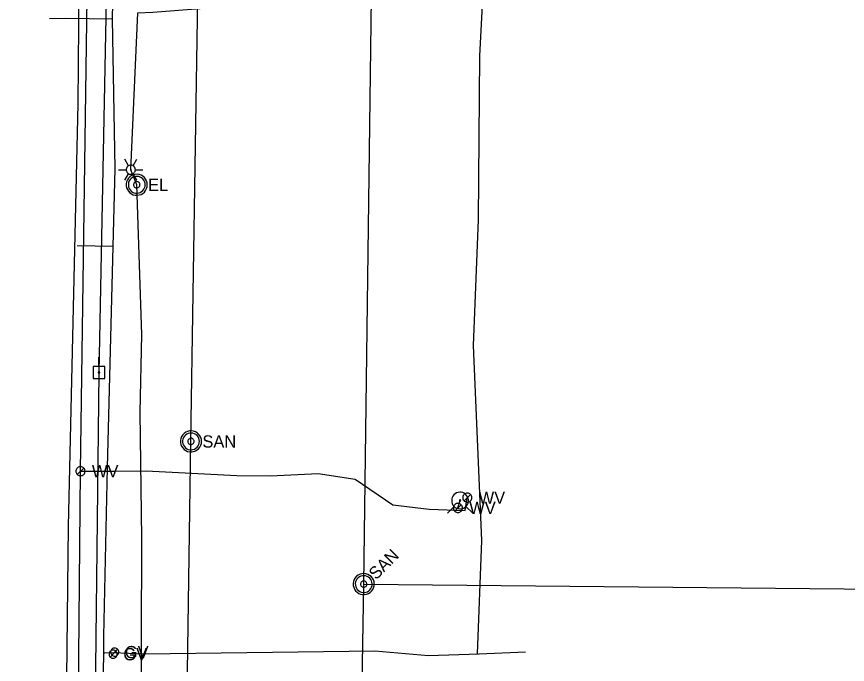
# Model space of a CAD drawing. Extents: x 596028 to 606371, y 330010 to 403088.
# Drawn here: x 601967 to 602227.2, y 360112.8 to 360315.9 of the extents above; entities that cross this region are included whole.
import ezdxf

# ---------------------------------------------------------------- set-up
doc = ezdxf.new("R2010")
doc.units = 0
for name, color, linetype in [('E_LTG', 7, 'Continuous'), ('E_UTL_E', 7, 'Continuous'), ('E_UTL_E_UG', 7, 'Continuous'), ('E_UTL_EPowerPole', 7, 'Continuous'), ('E_UTL_FO_UG', 7, 'Continuous'), ('E_UTL_G', 7, 'Continuous'), ('E_UTL_G_UG', 7, 'Continuous'), ('E_UTL_Overhead', 7, 'Continuous'), ('E_UTL_SAN_MH', 7, 'Continuous'), ('E_UTL_SAN_UG', 7, 'Continuous'), ('E_UTL_W', 7, 'Continuous'), ('E_UTL_W_UG', 7, 'Continuous'), ('E_UTL_WHydrant', 7, 'Continuous')]:
    doc.layers.add(name, color=color, linetype=linetype)

msp = doc.modelspace()

# ---------------------------------------------------------------- linework, layer by layer
at = {"layer": 'E_LTG'}
for points in [[(602002.04, 360269.14), (602000.84, 360271.21)], [(602003.46, 360269.14), (602004.66, 360271.21)], [(601998.94, 360267.91), (602001.32, 360267.91)], [(602004.18, 360267.91), (602004.15, 360268.18), (602004.08, 360268.44), (602003.95, 360268.68), (602003.78, 360268.89), (602003.58, 360269.07), (602003.34, 360269.21), (602003.09, 360269.3), (602002.82, 360269.33), (602002.55, 360269.32), (602002.28, 360269.26), (602002.04, 360269.14), (602001.81, 360268.99), (602001.63, 360268.79), (602001.48, 360268.56), (602001.38, 360268.31), (602001.33, 360268.04), (602001.33, 360267.77), (602001.38, 360267.5), (602001.48, 360267.25), (602001.63, 360267.02), (602001.81, 360266.83), (602002.04, 360266.67), (602002.28, 360266.56), (602002.55, 360266.49), (602002.82, 360266.48), (602003.09, 360266.52), (602003.34, 360266.61), (602003.58, 360266.74), (602003.78, 360266.92), (602003.95, 360267.13), (602004.08, 360267.38), (602004.15, 360267.64), (602004.18, 360267.91)], [(602004.18, 360267.91), (602004.15, 360268.18), (602004.08, 360268.44), (602003.95, 360268.68), (602003.78, 360268.89), (602003.58, 360269.07), (602003.34, 360269.21), (602003.09, 360269.3), (602002.82, 360269.33), (602002.55, 360269.32), (602002.28, 360269.26), (602002.04, 360269.14), (602001.81, 360268.99), (602001.63, 360268.79), (602001.48, 360268.56), (602001.38, 360268.31), (602001.33, 360268.04), (602001.33, 360267.77), (602001.38, 360267.5), (602001.48, 360267.25), (602001.63, 360267.02), (602001.81, 360266.83), (602002.04, 360266.67), (602002.28, 360266.56), (602002.55, 360266.49), (602002.82, 360266.48), (602003.09, 360266.52), (602003.34, 360266.61), (602003.58, 360266.74), (602003.78, 360266.92), (602003.95, 360267.13), (602004.08, 360267.38), (602004.15, 360267.64), (602004.18, 360267.91)], [(602004.18, 360267.91), (602004.15, 360268.18), (602004.08, 360268.44), (602003.95, 360268.68), (602003.78, 360268.89), (602003.58, 360269.07), (602003.34, 360269.21), (602003.09, 360269.3), (602002.82, 360269.33), (602002.55, 360269.32), (602002.28, 360269.26), (602002.04, 360269.14), (602001.81, 360268.99), (602001.63, 360268.79), (602001.48, 360268.56), (602001.38, 360268.31), (602001.33, 360268.04), (602001.33, 360267.77), (602001.38, 360267.5), (602001.48, 360267.25), (602001.63, 360267.02), (602001.81, 360266.83), (602002.04, 360266.67), (602002.28, 360266.56), (602002.55, 360266.49), (602002.82, 360266.48), (602003.09, 360266.52), (602003.34, 360266.61), (602003.58, 360266.74), (602003.78, 360266.92), (602003.95, 360267.13), (602004.08, 360267.38), (602004.15, 360267.64), (602004.18, 360267.91)], [(602002.87, 360267.91), (602002.87, 360267.93), (602002.86, 360267.95), (602002.85, 360267.97), (602002.84, 360267.99), (602002.82, 360268), (602002.8, 360268.02), (602002.78, 360268.02), (602002.76, 360268.03), (602002.73, 360268.03), (602002.71, 360268.02), (602002.69, 360268.01), (602002.67, 360268), (602002.66, 360267.98), (602002.64, 360267.96), (602002.64, 360267.94), (602002.63, 360267.92), (602002.63, 360267.9), (602002.64, 360267.87), (602002.64, 360267.85), (602002.66, 360267.83), (602002.67, 360267.82), (602002.69, 360267.8), (602002.71, 360267.79), (602002.73, 360267.79), (602002.76, 360267.79), (602002.78, 360267.79), (602002.8, 360267.8), (602002.82, 360267.81), (602002.84, 360267.83), (602002.85, 360267.84), (602002.86, 360267.86), (602002.87, 360267.88), (602002.87, 360267.91)], [(602004.18, 360267.91), (602006.56, 360267.91)], [(602000.84, 360264.61), (602002.04, 360266.67)], [(602004.66, 360264.61), (602003.46, 360266.67)]]:
    msp.add_lwpolyline(points, dxfattribs=at)
at = {"layer": 'E_UTL_E'}
for points in [[(602007.91, 360263.19), (602007.85, 360263.82), (602007.67, 360264.42), (602007.38, 360264.98), (602007, 360265.47), (602006.52, 360265.88), (602005.98, 360266.19), (602005.39, 360266.4), (602004.76, 360266.49), (602004.14, 360266.46), (602003.53, 360266.31), (602002.96, 360266.05), (602002.45, 360265.69), (602002.01, 360265.23), (602001.67, 360264.7), (602001.44, 360264.12), (602001.32, 360263.51), (602001.32, 360262.88), (602001.44, 360262.26), (602001.67, 360261.68), (602002.01, 360261.15), (602002.45, 360260.7), (602002.96, 360260.33), (602003.53, 360260.07), (602004.14, 360259.93), (602004.76, 360259.9), (602005.39, 360259.99), (602005.98, 360260.19), (602006.52, 360260.5), (602007, 360260.92), (602007.38, 360261.41), (602007.67, 360261.97), (602007.85, 360262.57), (602007.91, 360263.19)], [(602007.91, 360263.19), (602007.85, 360263.82), (602007.67, 360264.42), (602007.38, 360264.98), (602007, 360265.47), (602006.52, 360265.88), (602005.98, 360266.19), (602005.39, 360266.4), (602004.76, 360266.49), (602004.14, 360266.46), (602003.53, 360266.31), (602002.96, 360266.05), (602002.45, 360265.69), (602002.01, 360265.23), (602001.67, 360264.7), (602001.44, 360264.12), (602001.32, 360263.51), (602001.32, 360262.88), (602001.44, 360262.26), (602001.67, 360261.68), (602002.01, 360261.15), (602002.45, 360260.7), (602002.96, 360260.33), (602003.53, 360260.07), (602004.14, 360259.93), (602004.76, 360259.9), (602005.39, 360259.99), (602005.98, 360260.19), (602006.52, 360260.5), (602007, 360260.92), (602007.38, 360261.41), (602007.67, 360261.97), (602007.85, 360262.57), (602007.91, 360263.19)], [(602007.25, 360263.19), (602007.2, 360263.69), (602007.06, 360264.17), (602006.83, 360264.62), (602006.52, 360265.01), (602006.14, 360265.34), (602005.7, 360265.59), (602005.23, 360265.76), (602004.73, 360265.83), (602004.23, 360265.81), (602003.74, 360265.69), (602003.29, 360265.48), (602002.88, 360265.19), (602002.53, 360264.82), (602002.26, 360264.4), (602002.07, 360263.94), (602001.98, 360263.44), (602001.98, 360262.94), (602002.07, 360262.45), (602002.26, 360261.98), (602002.53, 360261.56), (602002.88, 360261.2), (602003.29, 360260.91), (602003.74, 360260.7), (602004.23, 360260.58), (602004.73, 360260.56), (602005.23, 360260.63), (602005.7, 360260.79), (602006.14, 360261.04), (602006.52, 360261.37), (602006.83, 360261.77), (602007.06, 360262.21), (602007.2, 360262.69), (602007.25, 360263.19)], [(602007.25, 360263.19), (602007.2, 360263.69), (602007.06, 360264.17), (602006.83, 360264.62), (602006.52, 360265.01), (602006.14, 360265.34), (602005.7, 360265.59), (602005.23, 360265.76), (602004.73, 360265.83), (602004.23, 360265.81), (602003.74, 360265.69), (602003.29, 360265.48), (602002.88, 360265.19), (602002.53, 360264.82), (602002.26, 360264.4), (602002.07, 360263.94), (602001.98, 360263.44), (602001.98, 360262.94), (602002.07, 360262.45), (602002.26, 360261.98), (602002.53, 360261.56), (602002.88, 360261.2), (602003.29, 360260.91), (602003.74, 360260.7), (602004.23, 360260.58), (602004.73, 360260.56), (602005.23, 360260.63), (602005.7, 360260.79), (602006.14, 360261.04), (602006.52, 360261.37), (602006.83, 360261.77), (602007.06, 360262.21), (602007.2, 360262.69), (602007.25, 360263.19)], [(602005.6, 360263.19), (602005.58, 360263.38), (602005.53, 360263.56), (602005.44, 360263.73), (602005.32, 360263.88), (602005.18, 360264), (602005.02, 360264.09), (602004.84, 360264.15), (602004.65, 360264.18), (602004.47, 360264.17), (602004.28, 360264.13), (602004.11, 360264.05), (602003.96, 360263.94), (602003.83, 360263.8), (602003.73, 360263.65), (602003.66, 360263.47), (602003.62, 360263.29), (602003.62, 360263.1), (602003.66, 360262.91), (602003.73, 360262.74), (602003.83, 360262.58), (602003.96, 360262.44), (602004.11, 360262.34), (602004.28, 360262.26), (602004.47, 360262.21), (602004.65, 360262.2), (602004.84, 360262.23), (602005.02, 360262.29), (602005.18, 360262.39), (602005.32, 360262.51), (602005.44, 360262.66), (602005.53, 360262.82), (602005.58, 360263.01), (602005.6, 360263.19)], [(602005.6, 360263.19), (602005.58, 360263.38), (602005.53, 360263.56), (602005.44, 360263.73), (602005.32, 360263.88), (602005.18, 360264), (602005.02, 360264.09), (602004.84, 360264.15), (602004.65, 360264.18), (602004.47, 360264.17), (602004.28, 360264.13), (602004.11, 360264.05), (602003.96, 360263.94), (602003.83, 360263.8), (602003.73, 360263.65), (602003.66, 360263.47), (602003.62, 360263.29), (602003.62, 360263.1), (602003.66, 360262.91), (602003.73, 360262.74), (602003.83, 360262.58), (602003.96, 360262.44), (602004.11, 360262.34), (602004.28, 360262.26), (602004.47, 360262.21), (602004.65, 360262.2), (602004.84, 360262.23), (602005.02, 360262.29), (602005.18, 360262.39), (602005.32, 360262.51), (602005.44, 360262.66), (602005.53, 360262.82), (602005.58, 360263.01), (602005.6, 360263.19)]]:
    msp.add_lwpolyline(points, dxfattribs=at)
at = {"layer": 'E_UTL_E_UG'}
msp.add_lwpolyline([(602006, 360087.82), (602006.21, 360152.43), (602005.68, 360191.82), (602006.19, 360216.3), (602004.61, 360263.19), (602002.75, 360267.91), (602004.91, 360317.13), (602009.69, 360317.33), (602040.69, 360319.73)], dxfattribs=at)
at = {"layer": 'E_UTL_EPowerPole'}
for points in [[(601992.76, 360206.2), (601992.76, 360209.11)], [(601994.6, 360206.2), (601990.91, 360206.2)], [(601990.91, 360206.2), (601990.91, 360202.51)], [(601994.6, 360202.51), (601994.6, 360206.2)], [(601993.03, 360204.36), (601993.02, 360204.4), (601993.01, 360204.45), (601992.99, 360204.49), (601992.96, 360204.52), (601992.93, 360204.55), (601992.89, 360204.58), (601992.85, 360204.59), (601992.8, 360204.6), (601992.76, 360204.59), (601992.71, 360204.58), (601992.67, 360204.56), (601992.63, 360204.54), (601992.6, 360204.51), (601992.58, 360204.47), (601992.56, 360204.43), (601992.55, 360204.38), (601992.55, 360204.34), (601992.56, 360204.29), (601992.58, 360204.25), (601992.6, 360204.21), (601992.63, 360204.18), (601992.67, 360204.15), (601992.71, 360204.13), (601992.76, 360204.12), (601992.8, 360204.12), (601992.85, 360204.13), (601992.89, 360204.14), (601992.93, 360204.16), (601992.96, 360204.19), (601992.99, 360204.23), (601993.01, 360204.27), (601993.02, 360204.31), (601993.03, 360204.36)], [(601990.91, 360202.51), (601994.6, 360202.51)]]:
    msp.add_lwpolyline(points, dxfattribs=at)
at = {"layer": 'E_UTL_FO_UG'}
msp.add_lwpolyline([(601976.95, 359682.74), (601976.59, 359687.86), (601978.56, 359710.82), (601979.54, 359772.92), (601981.74, 359917.5), (601981.99, 359955.18), (601981.91, 359957.28), (601981.64, 359959.44), (601982.01, 360042.1), (601983.18, 360156.18), (601986.24, 360288.56), (601986.53, 360325.7), (601985.94, 360329.91)], dxfattribs=at)
at = {"layer": 'E_UTL_G'}
for points in [[(601998.49, 360116.04), (601998.47, 360116.29), (601998.4, 360116.52), (601998.28, 360116.74), (601998.13, 360116.93), (601997.95, 360117.09), (601997.74, 360117.21), (601997.51, 360117.29), (601997.27, 360117.33), (601997.02, 360117.32), (601996.79, 360117.26), (601996.56, 360117.16), (601996.36, 360117.01), (601996.2, 360116.84), (601996.06, 360116.63), (601995.97, 360116.41), (601995.93, 360116.17), (601995.93, 360115.92), (601995.97, 360115.68), (601996.06, 360115.46), (601996.2, 360115.25), (601996.36, 360115.07), (601996.56, 360114.93), (601996.79, 360114.83), (601997.02, 360114.77), (601997.27, 360114.76), (601997.51, 360114.8), (601997.74, 360114.88), (601997.95, 360115), (601998.13, 360115.16), (601998.28, 360115.35), (601998.4, 360115.57), (601998.47, 360115.8), (601998.49, 360116.04)], [(601996.3, 360115.14), (601998.11, 360116.95)], [(601998.97, 360116.7), (601998.95, 360116.94), (601998.88, 360117.18), (601998.77, 360117.39), (601998.62, 360117.59), (601998.43, 360117.75), (601998.22, 360117.87), (601997.99, 360117.95), (601997.75, 360117.98), (601997.51, 360117.97), (601997.27, 360117.91), (601997.05, 360117.81), (601996.85, 360117.67), (601996.68, 360117.49), (601996.55, 360117.29), (601996.46, 360117.06), (601996.41, 360116.82), (601996.41, 360116.58), (601996.46, 360116.34), (601996.55, 360116.11), (601996.68, 360115.91), (601996.85, 360115.73), (601997.05, 360115.59), (601997.27, 360115.49), (601997.51, 360115.43), (601997.75, 360115.42), (601997.99, 360115.45), (601998.22, 360115.53), (601998.43, 360115.65), (601998.62, 360115.81), (601998.77, 360116.01), (601998.88, 360116.22), (601998.95, 360116.46), (601998.97, 360116.7)], [(601996.78, 360115.79), (601998.6, 360117.61)]]:
    msp.add_lwpolyline(points, dxfattribs=at)
at = {"layer": 'E_UTL_G_UG'}
for points in [[(601992.43, 359984.9), (601992.5, 360011.35), (601993.81, 360039.63), (601994.27, 360121.7), (601995.5, 360174.54), (601997.19, 360243.87), (601997.83, 360268.15), (601997.03, 360315.19), (602000.54, 360478.93), (602001, 360587.11), (602001.98, 360639.92), (602001.87, 360680.3), (602006.92, 360680.47)], [(602111.4, 360116.14), (602112.69, 360151.73), (602110.14, 360212.81), (602111.73, 360252.21), (602112.08, 360303.56), (602114.95, 360357.46), (602112.02, 360400.29), (602117.64, 360450.57), (602117.22, 360477.1), (602115.67, 360493.84), (602115.96, 360497.55)], [(601977.27, 360315.27), (601982.42, 360315.37), (601997.03, 360315.19)], [(601997.19, 360243.87), (601985.93, 360244.02)], [(601994.24, 360116.46), (601994.63, 360116.46), (601997.18, 360116.55), (602007.05, 360116.18), (602079.25, 360117.06), (602095.99, 360115.66), (602111.88, 360116.14), (602126.37, 360116.83)]]:
    msp.add_lwpolyline(points, dxfattribs=at)
at = {"layer": 'E_UTL_Overhead'}
msp.add_lwpolyline([(601966.98, 358349.71), (601973.66, 358787.78), (601976.75, 358958.92), (601977.97, 359111.94), (601981.19, 359312.23), (601983.51, 359526.6), (601985.8, 359662.25), (601987.84, 359828.62), (601989.65, 359947.39), (601991.34, 360075.03), (601992.79, 360204.36), (601996.6, 360395.42), (601996.88, 360486.88), (601998.68, 360539.79), (601998.36, 360632.61), (601999.96, 360761.05), (602001.64, 360876.73), (602001.68, 360897.47), (602002.94, 360981.08), (602003.73, 361045.7), (602006.07, 361225.37), (602007.31, 361412.08)], dxfattribs=at)
at = {"layer": 'E_UTL_SAN_MH'}
for points in [[(602024.91, 360182.75), (602024.85, 360183.37), (602024.68, 360183.97), (602024.39, 360184.53), (602024, 360185.02), (602023.53, 360185.43), (602022.98, 360185.75), (602022.39, 360185.95), (602021.77, 360186.04), (602021.14, 360186.01), (602020.53, 360185.86), (602019.96, 360185.6), (602019.45, 360185.24), (602019.02, 360184.79), (602018.68, 360184.26), (602018.45, 360183.68), (602018.33, 360183.06), (602018.33, 360182.43), (602018.45, 360181.82), (602018.68, 360181.23), (602019.02, 360180.71), (602019.45, 360180.25), (602019.96, 360179.89), (602020.53, 360179.63), (602021.14, 360179.48), (602021.77, 360179.45), (602022.39, 360179.54), (602022.98, 360179.74), (602023.53, 360180.06), (602024, 360180.47), (602024.39, 360180.96), (602024.68, 360181.52), (602024.85, 360182.12), (602024.91, 360182.75)], [(602024.25, 360182.75), (602024.2, 360183.25), (602024.06, 360183.73), (602023.83, 360184.17), (602023.52, 360184.57), (602023.14, 360184.9), (602022.71, 360185.15), (602022.23, 360185.31), (602021.74, 360185.38), (602021.24, 360185.36), (602020.75, 360185.24), (602020.29, 360185.03), (602019.88, 360184.74), (602019.54, 360184.38), (602019.27, 360183.96), (602019.08, 360183.49), (602018.98, 360183), (602018.98, 360182.49), (602019.08, 360182), (602019.27, 360181.54), (602019.54, 360181.11), (602019.88, 360180.75), (602020.29, 360180.46), (602020.75, 360180.25), (602021.24, 360180.13), (602021.74, 360180.11), (602022.23, 360180.18), (602022.71, 360180.34), (602023.14, 360180.6), (602023.52, 360180.92), (602023.83, 360181.32), (602024.06, 360181.76), (602024.2, 360182.25), (602024.25, 360182.75)], [(602022.6, 360182.75), (602022.58, 360182.93), (602022.53, 360183.11), (602022.44, 360183.28), (602022.33, 360183.43), (602022.19, 360183.55), (602022.02, 360183.65), (602021.85, 360183.71), (602021.66, 360183.73), (602021.47, 360183.73), (602021.29, 360183.68), (602021.12, 360183.6), (602020.96, 360183.49), (602020.83, 360183.36), (602020.73, 360183.2), (602020.66, 360183.02), (602020.63, 360182.84), (602020.63, 360182.65), (602020.66, 360182.47), (602020.73, 360182.29), (602020.83, 360182.13), (602020.96, 360182), (602021.12, 360181.89), (602021.29, 360181.81), (602021.47, 360181.77), (602021.66, 360181.76), (602021.85, 360181.78), (602022.02, 360181.85), (602022.19, 360181.94), (602022.33, 360182.06), (602022.44, 360182.21), (602022.53, 360182.38), (602022.58, 360182.56), (602022.6, 360182.75)], [(602078.06, 360140.35), (602077.58, 360140.75), (602077.03, 360141.05), (602076.43, 360141.24), (602075.81, 360141.32), (602075.18, 360141.27), (602074.57, 360141.11), (602074.01, 360140.83), (602073.51, 360140.46), (602073.09, 360139.99), (602072.76, 360139.46), (602072.54, 360138.87), (602072.44, 360138.25), (602072.45, 360137.62), (602072.58, 360137.01), (602072.83, 360136.44), (602073.18, 360135.92), (602073.63, 360135.47), (602074.15, 360135.12), (602074.72, 360134.87), (602075.34, 360134.74), (602075.96, 360134.73), (602076.58, 360134.83), (602077.17, 360135.05), (602077.71, 360135.37), (602078.17, 360135.8), (602078.55, 360136.3), (602078.82, 360136.86), (602078.98, 360137.47), (602079.03, 360138.1), (602078.95, 360138.72), (602078.76, 360139.32), (602078.46, 360139.87), (602078.06, 360140.35)], [(602077.59, 360139.88), (602077.21, 360140.2), (602076.77, 360140.44), (602076.29, 360140.6), (602075.79, 360140.66), (602075.29, 360140.62), (602074.81, 360140.49), (602074.35, 360140.27), (602073.95, 360139.97), (602073.61, 360139.6), (602073.35, 360139.17), (602073.18, 360138.7), (602073.09, 360138.21), (602073.11, 360137.7), (602073.21, 360137.21), (602073.41, 360136.75), (602073.69, 360136.34), (602074.05, 360135.98), (602074.46, 360135.7), (602074.92, 360135.5), (602075.41, 360135.4), (602075.92, 360135.38), (602076.41, 360135.47), (602076.88, 360135.64), (602077.31, 360135.9), (602077.68, 360136.24), (602077.98, 360136.64), (602078.2, 360137.09), (602078.33, 360137.58), (602078.37, 360138.08), (602078.31, 360138.58), (602078.16, 360139.06), (602077.91, 360139.5), (602077.59, 360139.88)], [(602076.43, 360138.72), (602076.28, 360138.84), (602076.12, 360138.93), (602075.94, 360138.98), (602075.75, 360139.01), (602075.56, 360138.99), (602075.38, 360138.94), (602075.21, 360138.86), (602075.06, 360138.75), (602074.94, 360138.61), (602074.84, 360138.45), (602074.77, 360138.27), (602074.74, 360138.09), (602074.75, 360137.9), (602074.79, 360137.72), (602074.86, 360137.54), (602074.96, 360137.39), (602075.1, 360137.25), (602075.25, 360137.15), (602075.43, 360137.07), (602075.61, 360137.03), (602075.8, 360137.03), (602075.98, 360137.06), (602076.16, 360137.13), (602076.32, 360137.22), (602076.46, 360137.35), (602076.57, 360137.5), (602076.66, 360137.67), (602076.7, 360137.85), (602076.72, 360138.04), (602076.7, 360138.23), (602076.64, 360138.41), (602076.55, 360138.57), (602076.43, 360138.72)]]:
    msp.add_lwpolyline(points, dxfattribs=at)
at = {"layer": 'E_UTL_SAN_UG'}
for p, q in [((602021.6, 360182.74), (602026.75, 360523.74)), ((602075.73, 360138.01), (602080.28, 360488.41)), ((602071.01, 359839.88), (602075.73, 360138.01))]:
    msp.add_line(p, q, dxfattribs=at)
for points in [[(602016.69, 359843.9), (602021.6, 360182.74)], [(602075.73, 360138.01), (602280.02, 360135.96)]]:
    msp.add_lwpolyline(points, dxfattribs=at)
at = {"layer": 'E_UTL_W'}
for points in [[(601988.43, 360173.39), (601988.4, 360173.66), (601988.32, 360173.92), (601988.2, 360174.16), (601988.03, 360174.37), (601987.83, 360174.55), (601987.59, 360174.69), (601987.34, 360174.78), (601987.07, 360174.82), (601986.8, 360174.8), (601986.53, 360174.74), (601986.29, 360174.63), (601986.07, 360174.47), (601985.88, 360174.27), (601985.73, 360174.04), (601985.63, 360173.79), (601985.58, 360173.53), (601985.58, 360173.26), (601985.63, 360172.99), (601985.73, 360172.74), (601985.88, 360172.51), (601986.07, 360172.31), (601986.29, 360172.16), (601986.53, 360172.04), (601986.8, 360171.98), (601987.07, 360171.97), (601987.34, 360172.01), (601987.59, 360172.09), (601987.83, 360172.23), (601988.03, 360172.41), (601988.2, 360172.62), (601988.32, 360172.86), (601988.4, 360173.12), (601988.43, 360173.39)], [(601985.99, 360172.38), (601988.01, 360174.4)], [(602109.6, 360165.11), (602109.57, 360165.38), (602109.5, 360165.64), (602109.37, 360165.88), (602109.21, 360166.09), (602109, 360166.27), (602108.77, 360166.41), (602108.51, 360166.49), (602108.24, 360166.53), (602107.97, 360166.52), (602107.71, 360166.46), (602107.46, 360166.34), (602107.24, 360166.19), (602107.05, 360165.99), (602106.91, 360165.76), (602106.81, 360165.51), (602106.75, 360165.24), (602106.75, 360164.97), (602106.81, 360164.71), (602106.91, 360164.46), (602107.05, 360164.23), (602107.24, 360164.03), (602107.46, 360163.87), (602107.71, 360163.76), (602107.97, 360163.7), (602108.24, 360163.68), (602108.51, 360163.72), (602108.77, 360163.81), (602109, 360163.95), (602109.21, 360164.12), (602109.37, 360164.34), (602109.5, 360164.58), (602109.57, 360164.84), (602109.6, 360165.11)], [(602107.17, 360164.1), (602109.18, 360166.12)], [(602106.65, 360161.89), (602106.63, 360162.16), (602106.55, 360162.42), (602106.43, 360162.66), (602106.26, 360162.87), (602106.06, 360163.05), (602105.82, 360163.19), (602105.57, 360163.27), (602105.3, 360163.31), (602105.03, 360163.3), (602104.76, 360163.24), (602104.52, 360163.12), (602104.3, 360162.97), (602104.11, 360162.77), (602103.96, 360162.54), (602103.86, 360162.29), (602103.81, 360162.02), (602103.81, 360161.75), (602103.86, 360161.49), (602103.96, 360161.24), (602104.11, 360161.01), (602104.3, 360160.81), (602104.52, 360160.65), (602104.76, 360160.54), (602105.03, 360160.48), (602105.3, 360160.46), (602105.57, 360160.5), (602105.82, 360160.59), (602106.06, 360160.73), (602106.26, 360160.9), (602106.43, 360161.12), (602106.55, 360161.36), (602106.63, 360161.62), (602106.65, 360161.89)], [(602104.22, 360160.88), (602106.24, 360162.9)]]:
    msp.add_lwpolyline(points, dxfattribs=at)
at = {"layer": 'E_UTL_W_UG'}
for points in [[(601985.74, 359997.89), (601982.7, 360082.49), (601986.39, 360103.49), (601987, 360173.39), (601989.12, 360321.85), (601989.42, 360397.84), (601993.04, 360491.39), (601990.27, 360529.45), (601995.76, 360697.7), (601994.43, 360720.62), (602016.49, 360745.17), (602016.23, 360812.98), (602016.34, 360818.82), (602015.49, 360910.91), (601998.95, 360934.46), (601998.77, 360941.78), (601997.77, 361076.86), (602000.09, 361141.41), (601996.33, 361146.11), (601997.05, 361257.96), (601996.62, 361325.18)], [(601987, 360173.39), (601997.9, 360173.43), (602007.58, 360173.53), (602035.95, 360172.1), (602046.53, 360172), (602061.42, 360172.67), (602073.04, 360170.95), (602084.89, 360162.87), (602096.22, 360161.5), (602107.52, 360161.1), (602108.17, 360165.11)], [(602105.23, 360161.89), (602105.9, 360164.22)]]:
    msp.add_lwpolyline(points, dxfattribs=at)
at = {"layer": 'E_UTL_WHydrant'}
for points in [[(602103.28, 360164.22), (602103.33, 360163.72), (602103.47, 360163.24), (602103.69, 360162.8), (602104, 360162.41), (602104.38, 360162.08), (602104.81, 360161.83), (602105.28, 360161.67), (602105.78, 360161.6), (602106.27, 360161.62), (602106.76, 360161.74), (602107.21, 360161.94), (602107.62, 360162.23), (602107.96, 360162.59), (602108.23, 360163.01), (602108.42, 360163.48), (602108.51, 360163.97), (602108.51, 360164.46), (602108.42, 360164.95), (602108.23, 360165.42), (602107.96, 360165.84), (602107.62, 360166.2), (602107.21, 360166.49), (602106.76, 360166.69), (602106.27, 360166.81), (602105.78, 360166.84), (602105.28, 360166.76), (602104.81, 360166.6), (602104.38, 360166.35), (602104, 360166.03), (602103.69, 360165.63), (602103.47, 360165.19), (602103.33, 360164.71), (602103.28, 360164.22)], [(602105.7, 360164.22), (602105.7, 360164.18), (602105.71, 360164.14), (602105.73, 360164.11), (602105.76, 360164.08), (602105.78, 360164.05), (602105.82, 360164.03), (602105.85, 360164.02), (602105.89, 360164.02), (602105.93, 360164.02), (602105.97, 360164.03), (602106, 360164.04), (602106.03, 360164.06), (602106.06, 360164.09), (602106.08, 360164.12), (602106.09, 360164.16), (602106.1, 360164.2), (602106.1, 360164.23), (602106.09, 360164.27), (602106.08, 360164.31), (602106.06, 360164.34), (602106.03, 360164.37), (602106, 360164.39), (602105.97, 360164.41), (602105.93, 360164.41), (602105.89, 360164.42), (602105.85, 360164.41), (602105.82, 360164.4), (602105.78, 360164.38), (602105.76, 360164.35), (602105.73, 360164.32), (602105.71, 360164.29), (602105.7, 360164.25), (602105.7, 360164.22)], [(602104.07, 360162.38), (602101.92, 360160.24)], [(602107.74, 360162.38), (602109.88, 360160.24)]]:
    msp.add_lwpolyline(points, dxfattribs=at)

# ---------------------------------------------------------------- texts
at = {"layer": 'E_UTL_E'}
msp.add_text('EL', height=3.849, dxfattribs=at).set_placement((602008.17, 360261.25))
msp.add_text('EL', height=3.849, dxfattribs=at).set_placement((602008.17, 360261.25))
at = {"layer": 'E_UTL_G'}
for p in [(602000.41, 360114.12), (602000.9, 360114.77)]:
    msp.add_text('GV', height=3.85, dxfattribs=at).set_placement(p)
at = {"layer": 'E_UTL_SAN_MH'}
msp.add_text('SAN', height=3.849, dxfattribs=at).set_placement((602025.18, 360180.8))
msp.add_text('SAN', height=3.849, rotation=45, dxfattribs=at).set_placement((602079.62, 360139.16))
at = {"layer": 'E_UTL_W'}
for p in [(601990.57, 360171.47), (602111.74, 360163.18), (602108.79, 360159.96)]:
    msp.add_text('WV', height=3.85, dxfattribs=at).set_placement(p)

doc.saveas('drawing.dxf')
